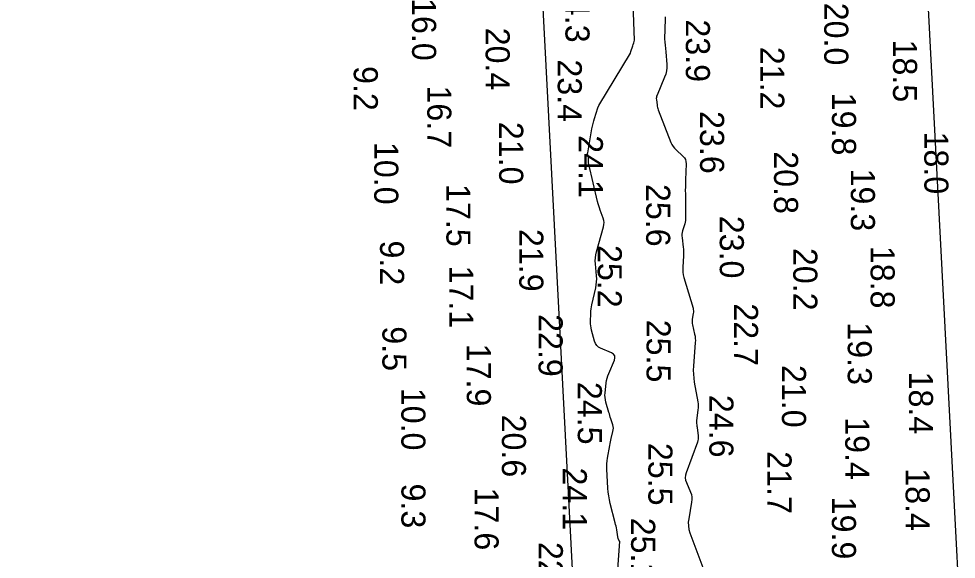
# Model space of a CAD drawing. Extents: x 1178573 to 1187098, y 693282 to 751751.
# Drawn here: x 1183055.6 to 1183542.3, y 740134.8 to 740415.4 of the extents above; entities that cross this region are included whole.
import ezdxf

# ---------------------------------------------------------------- set-up
doc = ezdxf.new("R2010")
doc.units = 0
for name, color, linetype in [('G-ANNO-PATT', 7, 'Continuous'), ('V-HYDS-MAJR', 7, 'Continuous'), ('V-HYDS-SOUN', 7, 'Continuous')]:
    doc.layers.add(name, color=color, linetype=linetype)

msp = doc.modelspace()

# ---------------------------------------------------------------- linework, layer by layer
at = {"layer": 'G-ANNO-PATT'}
for points in [[(1183884.78, 738706.45), (1183565.77, 739696.46), (1183463.01, 741660.48), (1183454.74, 741818.49), (1183255.55, 742478.87)], [(1183055.57, 742449.3), (1183256.28, 741783.89), (1183367.41, 739659.95), (1183480.15, 739310.05)], [(1183364.05, 740093.65), (1183367.56, 740143.99), (1183367.15, 740144.79), (1183366.84, 740145.63), (1183366.63, 740146.52), (1183366.01, 740150.16), (1183365.84, 740151.07), (1183365.66, 740151.98), (1183365.46, 740152.88), (1183365.24, 740153.78), (1183362.68, 740163.77), (1183362.23, 740165.74), (1183361.87, 740167.72), (1183361.61, 740169.72), (1183361.45, 740171.74), (1183360.91, 740181.58), (1183360.87, 740183.01), (1183360.91, 740184.43), (1183361.03, 740185.85), (1183361.23, 740187.27), (1183362.36, 740193.93), (1183362.52, 740194.83), (1183362.7, 740195.74), (1183362.9, 740196.63), (1183363.12, 740197.52), (1183364.06, 740201.2), (1183364.22, 740202.03), (1183364.25, 740202.86), (1183364.17, 740203.69), (1183363.97, 740204.51), (1183362.94, 740207.78), (1183362.68, 740208.6), (1183362.43, 740209.43), (1183362.18, 740210.25), (1183361.94, 740211.07), (1183360.38, 740216.38), (1183360.1, 740217.55), (1183359.94, 740218.72), (1183359.89, 740219.91), (1183359.97, 740221.1), (1183360.57, 740226.35), (1183360.76, 740227.61), (1183361.04, 740228.85), (1183361.4, 740230.06), (1183361.86, 740231.26), (1183364.78, 740238.14), (1183365.11, 740239.39), (1183364.96, 740240.45), (1183364.34, 740241.31), (1183363.23, 740241.98), (1183357.67, 740244.35), (1183356.53, 740244.98), (1183355.62, 740245.81), (1183354.93, 740246.83), (1183354.46, 740248.05), (1183352.92, 740253.8), (1183352.67, 740254.87), (1183352.51, 740255.95), (1183352.42, 740257.04), (1183352.41, 740258.14), (1183352.53, 740262.55), (1183352.59, 740263.65), (1183352.7, 740264.75), (1183352.86, 740265.83), (1183353.08, 740266.91), (1183355.11, 740275.75), (1183355.4, 740277.28), (1183355.57, 740278.83), (1183355.61, 740280.39), (1183355.52, 740281.95), (1183354.93, 740288.22), (1183354.85, 740289.78), (1183354.92, 740291.32), (1183355.13, 740292.86), (1183355.49, 740294.38), (1183359.17, 740307.43), (1183359.4, 740308.53), (1183359.44, 740309.63), (1183359.31, 740310.71), (1183359.01, 740311.79), (1183357.43, 740316.09), (1183357.05, 740317.17), (1183356.7, 740318.26), (1183356.39, 740319.36), (1183356.11, 740320.47), (1183351.46, 740339.89), (1183351.4, 740340.19), (1183351.36, 740340.5), (1183351.33, 740340.8), (1183351.33, 740341.11), (1183351.36, 740342.88), (1183351.36, 740342.92), (1183351.36, 740342.97), (1183351.36, 740343.01), (1183351.36, 740343.05), (1183351.35, 740343.23), (1183351.35, 740343.27), (1183351.34, 740343.32), (1183351.33, 740343.36), (1183351.32, 740343.4), (1183350.97, 740344.82), (1183350.92, 740345.08), (1183350.89, 740345.33), (1183350.9, 740345.58), (1183350.93, 740345.84), (1183353.16, 740358.19), (1183353.44, 740359.57), (1183353.75, 740360.95), (1183354.11, 740362.32), (1183354.52, 740363.67), (1183356.21, 740369.07), (1183356.76, 740370.28), (1183373.21, 740397.58), (1183373.39, 740398.32), (1183374.38, 740401.31), (1183374.63, 740402.06), (1183374.86, 740402.82), (1183375.08, 740403.57), (1183375.28, 740404.33), (1183374.55, 740423.05)], [(1183391.14, 740416.41), (1183391.24, 740415.16), (1183390.8, 740404.93), (1183391, 740403.26), (1183391.18, 740401.59), (1183391.33, 740399.92), (1183391.46, 740398.24), (1183391.94, 740391.54), (1183391.96, 740389.89), (1183391.79, 740388.26), (1183391.43, 740386.66), (1183390.87, 740385.1), (1183386.92, 740375.77), (1183386.71, 740375.16), (1183386.58, 740374.53), (1183386.54, 740373.9), (1183386.58, 740373.25), (1183386.92, 740370.63), (1183387.02, 740369.98), (1183387.16, 740369.34), (1183387.34, 740368.71), (1183387.56, 740368.09), (1183394.13, 740351.2), (1183394.63, 740350.11), (1183395.23, 740349.11), (1183395.95, 740348.19), (1183396.79, 740347.34), (1183400.35, 740344.11), (1183401.12, 740343.25), (1183401.66, 740342.29), (1183401.96, 740341.24), (1183402.04, 740340.09), (1183401.72, 740331.7), (1183401.66, 740329.9), (1183401.63, 740328.1), (1183401.62, 740326.3), (1183401.63, 740324.5), (1183401.8, 740312.49), (1183401.78, 740311.57), (1183401.69, 740310.66), (1183401.53, 740309.76), (1183401.29, 740308.87), (1183400.23, 740305.33), (1183400.01, 740304.44), (1183399.88, 740303.54), (1183399.85, 740302.64), (1183399.92, 740301.72), (1183400.53, 740296.82), (1183400.64, 740295.69), (1183400.7, 740294.57), (1183400.71, 740293.44), (1183400.66, 740292.31), (1183400.29, 740286.44), (1183400.26, 740285.09), (1183400.35, 740283.76), (1183400.56, 740282.43), (1183400.89, 740281.13), (1183405.61, 740265.15), (1183405.78, 740264.45), (1183405.86, 740263.74), (1183405.86, 740263.02), (1183405.77, 740262.3), (1183405.26, 740259.4), (1183405.17, 740258.68), (1183405.15, 740257.96), (1183405.2, 740257.24), (1183405.33, 740256.53), (1183406.46, 740251.61), (1183406.66, 740250.55), (1183406.78, 740249.48), (1183406.82, 740248.41), (1183406.78, 740247.33), (1183405.86, 740235.01), (1183405.77, 740232.94), (1183405.81, 740230.87), (1183405.98, 740228.82), (1183406.29, 740226.77), (1183408.12, 740216.56), (1183408.26, 740215.52), (1183408.32, 740214.48), (1183408.3, 740213.44), (1183408.2, 740212.39), (1183407.41, 740206.7), (1183407.38, 740206.41), (1183407.37, 740206.12), (1183407.38, 740205.83), (1183407.41, 740205.54), (1183407.58, 740204.38), (1183407.62, 740204.09), (1183407.66, 740203.8), (1183407.7, 740203.51), (1183407.73, 740203.22), (1183408.27, 740198.85), (1183408.32, 740198.02), (1183408.28, 740197.21), (1183408.13, 740196.42), (1183407.89, 740195.63), (1183402.03, 740179.72), (1183401.69, 740178.44), (1183401.59, 740177.17), (1183401.75, 740175.91), (1183402.16, 740174.66), (1183404.32, 740169.65), (1183404.76, 740168.38), (1183405, 740167.1), (1183405.06, 740165.79), (1183404.91, 740164.46), (1183403.39, 740155.88), (1183403.18, 740154.01), (1183403.22, 740152.17), (1183403.5, 740150.35), (1183404.04, 740148.55), (1183411.23, 740129.11)]]:
    msp.add_lwpolyline(points, dxfattribs=at)
at = {"layer": 'V-HYDS-MAJR'}
for points in [[(1183364.05, 740093.65), (1183367.56, 740143.99), (1183367.15, 740144.79), (1183366.84, 740145.63), (1183366.63, 740146.52), (1183366.01, 740150.16), (1183365.84, 740151.07), (1183365.66, 740151.98), (1183365.46, 740152.88), (1183365.24, 740153.78), (1183362.68, 740163.77), (1183362.23, 740165.74), (1183361.87, 740167.72), (1183361.61, 740169.72), (1183361.45, 740171.74), (1183360.91, 740181.58), (1183360.87, 740183.01), (1183360.91, 740184.43), (1183361.03, 740185.85), (1183361.23, 740187.27), (1183362.36, 740193.93), (1183362.52, 740194.83), (1183362.7, 740195.74), (1183362.9, 740196.63), (1183363.12, 740197.52), (1183364.06, 740201.2), (1183364.22, 740202.03), (1183364.25, 740202.86), (1183364.17, 740203.69), (1183363.97, 740204.51), (1183362.94, 740207.78), (1183362.68, 740208.6), (1183362.43, 740209.43), (1183362.18, 740210.25), (1183361.94, 740211.07), (1183360.38, 740216.38), (1183360.1, 740217.55), (1183359.94, 740218.72), (1183359.89, 740219.91), (1183359.97, 740221.1), (1183360.57, 740226.35), (1183360.76, 740227.61), (1183361.04, 740228.85), (1183361.4, 740230.06), (1183361.86, 740231.26), (1183364.78, 740238.14), (1183365.11, 740239.39), (1183364.96, 740240.45), (1183364.34, 740241.31), (1183363.23, 740241.98), (1183357.67, 740244.35), (1183356.53, 740244.98), (1183355.62, 740245.81), (1183354.93, 740246.83), (1183354.46, 740248.05), (1183352.92, 740253.8), (1183352.67, 740254.87), (1183352.51, 740255.95), (1183352.42, 740257.04), (1183352.41, 740258.14), (1183352.53, 740262.55), (1183352.59, 740263.65), (1183352.7, 740264.75), (1183352.86, 740265.83), (1183353.08, 740266.91), (1183355.11, 740275.75), (1183355.4, 740277.28), (1183355.57, 740278.83), (1183355.61, 740280.39), (1183355.52, 740281.95), (1183354.93, 740288.22), (1183354.85, 740289.78), (1183354.92, 740291.32), (1183355.13, 740292.86), (1183355.49, 740294.38), (1183359.17, 740307.43), (1183359.4, 740308.53), (1183359.44, 740309.63), (1183359.31, 740310.71), (1183359.01, 740311.79), (1183357.43, 740316.09), (1183357.05, 740317.17), (1183356.7, 740318.26), (1183356.39, 740319.36), (1183356.11, 740320.47), (1183351.46, 740339.89), (1183351.4, 740340.19), (1183351.36, 740340.5), (1183351.33, 740340.8), (1183351.33, 740341.11), (1183351.36, 740342.88), (1183351.36, 740342.92), (1183351.36, 740342.97), (1183351.36, 740343.01), (1183351.36, 740343.05), (1183351.35, 740343.23), (1183351.35, 740343.27), (1183351.34, 740343.32), (1183351.33, 740343.36), (1183351.32, 740343.4), (1183350.97, 740344.82), (1183350.92, 740345.08), (1183350.89, 740345.33), (1183350.9, 740345.58), (1183350.93, 740345.84), (1183353.16, 740358.19), (1183353.44, 740359.57), (1183353.75, 740360.95), (1183354.11, 740362.32), (1183354.52, 740363.67), (1183356.21, 740369.07), (1183356.76, 740370.28), (1183373.21, 740397.58), (1183373.39, 740398.32), (1183374.38, 740401.31), (1183374.63, 740402.06), (1183374.86, 740402.82), (1183375.08, 740403.57), (1183375.28, 740404.33), (1183374.55, 740423.05)], [(1183391.14, 740416.41), (1183391.24, 740415.16), (1183390.8, 740404.93), (1183391, 740403.26), (1183391.18, 740401.59), (1183391.33, 740399.92), (1183391.46, 740398.24), (1183391.94, 740391.54), (1183391.96, 740389.89), (1183391.79, 740388.26), (1183391.43, 740386.66), (1183390.87, 740385.1), (1183386.92, 740375.77), (1183386.71, 740375.16), (1183386.58, 740374.53), (1183386.54, 740373.9), (1183386.58, 740373.25), (1183386.92, 740370.63), (1183387.02, 740369.98), (1183387.16, 740369.34), (1183387.34, 740368.71), (1183387.56, 740368.09), (1183394.13, 740351.2), (1183394.63, 740350.11), (1183395.23, 740349.11), (1183395.95, 740348.19), (1183396.79, 740347.34), (1183400.35, 740344.11), (1183401.12, 740343.25), (1183401.66, 740342.29), (1183401.96, 740341.24), (1183402.04, 740340.09), (1183401.72, 740331.7), (1183401.66, 740329.9), (1183401.63, 740328.1), (1183401.62, 740326.3), (1183401.63, 740324.5), (1183401.8, 740312.49), (1183401.78, 740311.57), (1183401.69, 740310.66), (1183401.53, 740309.76), (1183401.29, 740308.87), (1183400.23, 740305.33), (1183400.01, 740304.44), (1183399.88, 740303.54), (1183399.85, 740302.64), (1183399.92, 740301.72), (1183400.53, 740296.82), (1183400.64, 740295.69), (1183400.7, 740294.57), (1183400.71, 740293.44), (1183400.66, 740292.31), (1183400.29, 740286.44), (1183400.26, 740285.09), (1183400.35, 740283.76), (1183400.56, 740282.43), (1183400.89, 740281.13), (1183405.61, 740265.15), (1183405.78, 740264.45), (1183405.86, 740263.74), (1183405.86, 740263.02), (1183405.77, 740262.3), (1183405.26, 740259.4), (1183405.17, 740258.68), (1183405.15, 740257.96), (1183405.2, 740257.24), (1183405.33, 740256.53), (1183406.46, 740251.61), (1183406.66, 740250.55), (1183406.78, 740249.48), (1183406.82, 740248.41), (1183406.78, 740247.33), (1183405.86, 740235.01), (1183405.77, 740232.94), (1183405.81, 740230.87), (1183405.98, 740228.82), (1183406.29, 740226.77), (1183408.12, 740216.56), (1183408.26, 740215.52), (1183408.32, 740214.48), (1183408.3, 740213.44), (1183408.2, 740212.39), (1183407.41, 740206.7), (1183407.38, 740206.41), (1183407.37, 740206.12), (1183407.38, 740205.83), (1183407.41, 740205.54), (1183407.58, 740204.38), (1183407.62, 740204.09), (1183407.66, 740203.8), (1183407.7, 740203.51), (1183407.73, 740203.22), (1183408.27, 740198.85), (1183408.32, 740198.02), (1183408.28, 740197.21), (1183408.13, 740196.42), (1183407.89, 740195.63), (1183402.03, 740179.72), (1183401.69, 740178.44), (1183401.59, 740177.17), (1183401.75, 740175.91), (1183402.16, 740174.66), (1183404.32, 740169.65), (1183404.76, 740168.38), (1183405, 740167.1), (1183405.06, 740165.79), (1183404.91, 740164.46), (1183403.39, 740155.88), (1183403.18, 740154.01), (1183403.22, 740152.17), (1183403.5, 740150.35), (1183404.04, 740148.55), (1183411.23, 740129.11)]]:
    msp.add_lwpolyline(points, dxfattribs=at)

# ---------------------------------------------------------------- texts
at = {"layer": 'V-HYDS-SOUN'}
for s, p in [('24.3 ', (1183339.39, 740435.51)), ('16.0 ', (1183259.77, 740426.1)), ('20.0 ', (1183473.74, 740423.7)), ('23.9 ', (1183401.9, 740415.03)), ('20.4 ', (1183297.96, 740410.74)), ('18.5 ', (1183509.45, 740404.58)), ('21.2 ', (1183440.53, 740400.82)), ('23.4 ', (1183335.39, 740394.28)), ('9.2', (1183229.49, 740390.82)), ('16.7 ', (1183267.67, 740380.75)), ('19.8 ', (1183477.76, 740376.98)), ('23.6 ', (1183409.28, 740367.46)), ('21.0 ', (1183304.98, 740361.86)), ('24.1 ', (1183346.33, 740354.92)), ('18.0 ', (1183525.71, 740356.84)), ('10.0 ', (1183240.12, 740351.43)), ('20.8 ', (1183447.67, 740346.59)), ('19.3 ', (1183487.56, 740337.61)), ('25.6 ', (1183381.29, 740329.63)), ('17.5 ', (1183277.59, 740329.58)), ('23.0 ', (1183419.51, 740313.11)), ('21.9 ', (1183315.42, 740306.27)), ('9.2', (1183243.14, 740300.27)), ('25.2 ', (1183356.15, 740297.94)), ('20.2 ', (1183457.66, 740296.43)), ('18.8 ', (1183497.83, 740297.51)), ('17.1 ', (1183279.07, 740287.24)), ('22.7 ', (1183426.89, 740267.66)), ('22.9 ', (1183325.43, 740262.08)), ('25.5 ', (1183381.5, 740259.17)), ('19.3 ', (1183485.95, 740257.82)), ('9.5', (1183244.36, 740255.74)), ('17.9 ', (1183288.19, 740246.69)), ('21.0 ', (1183451.79, 740235.68)), ('18.4 ', (1183517.71, 740232.24)), ('10.0 ', (1183254.19, 740223.84)), ('24.5 ', (1183345.8, 740226.89)), ('24.6 ', (1183414.1, 740220.15)), ('20.6 ', (1183306.39, 740209.91)), ('19.4 ', (1183484.64, 740208.55)), ('25.5 ', (1183382.45, 740195.23)), ('21.7 ', (1183444.28, 740190.92)), ('24.1 ', (1183338, 740182.45)), ('18.4 ', (1183516, 740182.07)), ('9.3', (1183254.23, 740174.13)), ('17.6 ', (1183292.21, 740172.02)), ('19.9 ', (1183477.72, 740167.3)), ('25.1 ', (1183373.49, 740156.4)), ('22.3 ', (1183325.55, 740143.81))]:
    msp.add_text(s, height=12.5, rotation=270, dxfattribs=at).set_placement(p)

doc.saveas('drawing.dxf')
